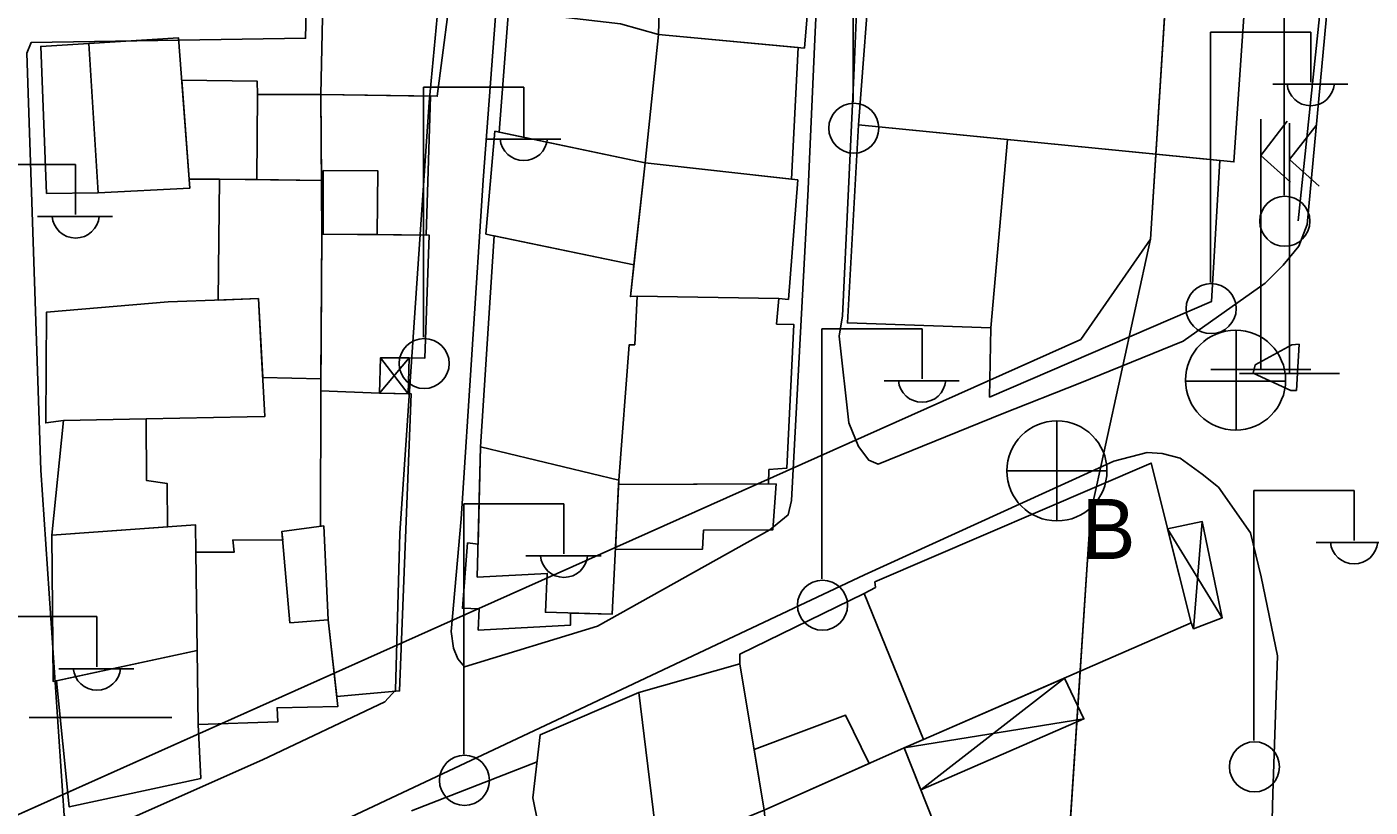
# Model space of a CAD drawing. Extents: x 417997 to 421451, y 4451742 to 4455216.
# Drawn here: x 420002.3 to 420096.3, y 4453493.7 to 4453548.3 of the extents above; entities that cross this region are included whole.
import ezdxf

# ---------------------------------------------------------------- set-up
doc = ezdxf.new("R2010")
doc.units = 0
for name, color, linetype in [('ADAKENARI', 7, 'Continuous'), ('B_Mesken', 7, 'Continuous'), ('B_Sundurma', 7, 'Continuous'), ('B_Teras', 7, 'Continuous'), ('P_Grid', 7, 'Continuous'), ('PAFTALAMA', 7, 'Continuous'), ('PL_TURZM', 7, 'Continuous'), ('S_Elektrik_Diregi', 7, 'Continuous'), ('S_Kara_Demy_Trafik_Sinyal', 7, 'Continuous'), ('S_Rogar_Kapagi', 7, 'Continuous'), ('S_Rogar_Kapagi_Buski', 7, 'Continuous'), ('Sinir_Duvar_tek_tarafa_ait', 7, 'Continuous'), ('Sinir_Parmaklik_bir_taraf', 7, 'Continuous'), ('TR_TİC_TURIZM_K', 7, 'Continuous'), ('TR_TİCT', 7, 'Continuous'), ('Yol_Sose', 7, 'Continuous')]:
    doc.layers.add(name, color=color, linetype=linetype)

msp = doc.modelspace()

# ---------------------------------------------------------------- linework, layer by layer
at = {"layer": 'ADAKENARI'}
for p, q in [((420084.074, 4453583.102), (420080.946, 4453533.453)), ((420084.074, 4453583.102), (420080.946, 4453533.453)), ((420076.066, 4453526.423), (420080.946, 4453533.453)), ((420076.066, 4453526.423), (420080.946, 4453533.453)), ((420080.946, 4453533.453), (420076.745, 4453514.228)), ((420080.946, 4453533.453), (420076.745, 4453514.228)), ((420076.066, 4453526.423), (420033.975, 4453507.611)), ((420076.066, 4453526.423), (420033.975, 4453507.611)), ((420076.745, 4453514.228), (420065.907, 4453348.579)), ((420076.745, 4453514.228), (420065.907, 4453348.579)), ((420033.975, 4453507.611), (419961.346, 4453475.151)), ((420033.975, 4453507.611), (419961.346, 4453475.151))]:
    msp.add_line(p, q, dxfattribs=at)
at = {"layer": 'B_Mesken'}
for points in [[(420060.522, 4453541.435), (420062.342, 4453565.331), (420088.443, 4453562.89), (420086.786, 4453538.853)], [(420046.785, 4453556.942), (420046.533, 4453547.769), (420056.744, 4453546.804), (420057.479, 4453555.529), (420047.339, 4453556.861)], [(420023.098, 4453552.196), (420022.924, 4453543.558), (420031.062, 4453543.442), (420032.193, 4453552.222)], [(420036.03, 4453549.411), (420035.383, 4453540.926), (420045.603, 4453538.777), (420046.533, 4453547.769), (420043.877, 4453548.511)], [(420046.533, 4453547.769), (420056.296, 4453546.846), (420055.835, 4453537.652), (420045.603, 4453538.777)], [(420003.722, 4453536.645), (420007.339, 4453536.689), (420013.756, 4453537.021), (420012.952, 4453547.531), (420006.676, 4453547.119), (420003.317, 4453546.921)], [(420018.493, 4453543.556), (420018.466, 4453544.484), (420013.179, 4453544.559), (420013.708, 4453537.639), (420015.832, 4453537.653), (420018.44, 4453537.615)], [(420018.44, 4453537.615), (420018.493, 4453543.556), (420022.924, 4453543.558), (420022.963, 4453537.55)], [(420030.584, 4453543.449), (420030.278, 4453533.729), (420026.86, 4453533.763), (420023.073, 4453533.801), (420022.987, 4453533.802), (420022.924, 4453543.558)], [(420045.603, 4453538.777), (420035.088, 4453540.988), (420034.455, 4453533.798), (420044.816, 4453531.662)], [(420060.522, 4453541.435), (420059.744, 4453527.584), (420069.768, 4453527.252), (420070.938, 4453540.411)], [(420069.768, 4453527.252), (420069.695, 4453522.408), (420085.207, 4453529.083), (420085.795, 4453538.95), (420070.938, 4453540.411)], [(420056.289, 4453537.602), (420055.623, 4453529.237), (420054.943, 4453529.286), (420045.04, 4453529.469), (420044.57, 4453529.436), (420045.603, 4453538.777)], [(420022.963, 4453537.55), (420022.987, 4453533.802), (420022.914, 4453523.682), (420018.849, 4453523.761), (420018.542, 4453529.289), (420015.725, 4453529.187), (420015.832, 4453537.653)], [(420022.908, 4453522.829), (420022.987, 4453533.802), (420030.483, 4453533.727), (420030.198, 4453525.13), (420027.088, 4453525.15), (420027.007, 4453522.677)], [(420044.816, 4453531.662), (420044.57, 4453529.436), (420045.04, 4453529.469), (420044.877, 4453526.063), (420044.474, 4453526.056), (420043.756, 4453516.585), (420034.072, 4453518.917), (420035.029, 4453533.68)], [(420004.912, 4453520.754), (420003.676, 4453520.594), (420003.729, 4453528.345), (420012.244, 4453529.062), (420016.135, 4453529.202), (420018.542, 4453529.289), (420018.743, 4453525.658), (420018.973, 4453521.521), (420019, 4453521.045), (420017.758, 4453521.019), (420010.684, 4453520.873)], [(420045.04, 4453529.469), (420044.877, 4453526.063), (420044.474, 4453526.056), (420043.756, 4453516.585), (420043.741, 4453516.297), (420054.217, 4453516.33), (420054.251, 4453517.331), (420055.518, 4453517.442), (420056.006, 4453527.476), (420054.792, 4453527.511), (420054.943, 4453529.286)], [(420022.908, 4453522.829), (420022.899, 4453513.366), (420023.112, 4453513.395), (420023.43, 4453506.836), (420024.022, 4453501.47), (420028.423, 4453501.861), (420029.232, 4453522.625), (420027.007, 4453522.677)], [(420004.092, 4453512.758), (420004.912, 4453520.754), (420010.684, 4453520.873), (420010.723, 4453516.566), (420012.158, 4453516.369), (420012.187, 4453513.335)], [(420033.916, 4453506.114), (420033.995, 4453507.599), (420032.811, 4453507.633), (420033.175, 4453512.199), (420033.911, 4453512.116), (420034.072, 4453518.917), (420043.756, 4453516.585), (420043.289, 4453507.214), (420040.375, 4453507.3), (420040.371, 4453506.443)], [(420060.923, 4453508.668), (420065.068, 4453498.447), (420083.784, 4453506.62), (420081, 4453517.785), (420061.669, 4453509.483), (420061.713, 4453509.088)], [(420043.741, 4453516.297), (420054.756, 4453516.332), (420054.538, 4453513.124), (420049.673, 4453513.094), (420049.609, 4453511.758), (420043.515, 4453511.752)], [(420014.159, 4453511.558), (420014.14, 4453513.475), (420004.092, 4453512.758), (420004.186, 4453502.519), (420014.259, 4453504.676)], [(420023.43, 4453506.836), (420024.099, 4453500.764), (420019.858, 4453500.68), (420019.897, 4453499.687), (420014.333, 4453499.496), (420014.159, 4453511.558), (420016.848, 4453511.552), (420016.763, 4453512.412), (420020.244, 4453512.395), (420020.191, 4453513.005), (420023.112, 4453513.395)], [(420004.424, 4453502.57), (420005.315, 4453493.742), (420014.509, 4453495.741), (420014.333, 4453499.496), (420014.259, 4453504.676)], [(420046.537, 4453490.484), (420053.933, 4453493.515), (420052.227, 4453503.754), (420045.159, 4453501.738)], [(420039.224, 4453487.022), (420037.752, 4453494.379), (420038.26, 4453498.787), (420045.159, 4453501.738), (420046.537, 4453490.484)], [(420053.225, 4453497.763), (420059.624, 4453500.154), (420061.26, 4453496.773), (420053.933, 4453493.515)], [(420055.117, 4453482.148), (420053.933, 4453493.515), (420063.723, 4453497.868), (420067.956, 4453487.176)]]:
    msp.add_lwpolyline(points, close=True, dxfattribs=at)
at = {"layer": 'B_Sundurma'}
for p, q in [((420029.087, 4453525.137), (420027.007, 4453522.677)), ((420029.028, 4453522.629), (420027.088, 4453525.15)), ((420082.145, 4453513.193), (420085.969, 4453506.967)), ((420084.566, 4453513.702), (420083.965, 4453506.202)), ((420064.878, 4453494.949), (420074.928, 4453502.753)), ((420076.291, 4453499.903), (420063.723, 4453497.868))]:
    msp.add_line(p, q, dxfattribs=at)
for points in [[(420029.087, 4453525.137), (420029.028, 4453522.629), (420027.007, 4453522.677), (420027.088, 4453525.15)], [(420082.145, 4453513.193), (420084.566, 4453513.702), (420085.969, 4453506.967), (420083.965, 4453506.202), (420083.784, 4453506.62)], [(420064.878, 4453494.949), (420076.291, 4453499.903), (420074.928, 4453502.753), (420065.068, 4453498.447), (420063.723, 4453497.868)]]:
    msp.add_lwpolyline(points, close=True, dxfattribs=at)
at = {"layer": 'B_Teras'}
for points in [[(420012.952, 4453547.531), (420013.756, 4453537.021), (420007.339, 4453536.689), (420006.676, 4453547.119)], [(420023.068, 4453538.258), (420023.073, 4453533.801), (420026.86, 4453533.763), (420026.895, 4453538.225)], [(420033.857, 4453509.816), (420034.072, 4453518.917), (420043.756, 4453516.585), (420043.289, 4453507.214), (420038.627, 4453507.352), (420038.751, 4453510.068)], [(420020.745, 4453506.618), (420020.191, 4453513.005), (420023.112, 4453513.395), (420023.43, 4453506.836)]]:
    msp.add_lwpolyline(points, close=True, dxfattribs=at)
at = {"layer": 'P_Grid'}
msp.add_line((420003.125, 4453500), (420012.5, 4453500), dxfattribs=at)
at = {"layer": 'PAFTALAMA'}
msp.add_line((420002.5, 4453500), (420012.5, 4453500), dxfattribs=at)
msp.add_line((420002.5, 4453500), (420012.5, 4453500), dxfattribs=at)
at = {"layer": 'PL_TURZM'}
for points in [[(419952.203, 4453694.422), (419961.346, 4453475.151), (420033.975, 4453507.611), (420076.066, 4453526.423), (420080.946, 4453533.453), (420084.074, 4453583.102), (420084.149, 4453587.46), (420083.823, 4453591.806), (420083.101, 4453596.104), (420081.987, 4453600.318), (420080.492, 4453604.412), (420078.628, 4453608.351), (420076.411, 4453612.104), (420073.86, 4453615.637), (420070.995, 4453618.921), (420067.841, 4453621.93)], [(419952.203, 4453694.422), (419961.346, 4453475.151), (420033.975, 4453507.611), (420076.066, 4453526.423), (420080.946, 4453533.453), (420084.074, 4453583.102), (420084.149, 4453587.46), (420083.823, 4453591.806), (420083.101, 4453596.104), (420081.987, 4453600.318), (420080.492, 4453604.412), (420078.628, 4453608.351), (420076.411, 4453612.104), (420073.86, 4453615.637), (420070.995, 4453618.921), (420067.841, 4453621.93)], [(419961.346, 4453475.151), (419963.74, 4453417.744), (419978.18, 4453411.893), (419988.409, 4453401.248), (419997.923, 4453389.08), (420007.852, 4453361.473), (420006.277, 4453340.528), (420065.417, 4453341.088), (420065.907, 4453348.579), (420076.745, 4453514.228), (420080.946, 4453533.453), (420076.066, 4453526.423), (420033.975, 4453507.611), (419961.346, 4453475.151)], [(419961.346, 4453475.151), (419963.74, 4453417.744), (419978.18, 4453411.893), (419988.409, 4453401.248), (419997.923, 4453389.08), (420007.852, 4453361.473), (420006.277, 4453340.528), (420065.417, 4453341.088), (420065.907, 4453348.579), (420076.745, 4453514.228), (420080.946, 4453533.453), (420076.066, 4453526.423), (420033.975, 4453507.611), (419961.346, 4453475.151)]]:
    msp.add_lwpolyline(points, dxfattribs=at)
at = {"layer": 'S_Elektrik_Diregi'}
for p, q in [((420060.159, 4453543.041), (420060.159, 4453560.541)), ((420090.309, 4453536.531), (420090.309, 4453554.031)), ((420085.155, 4453530.424), (420085.155, 4453547.924)), ((420085.155, 4453547.924), (420092.155, 4453547.924)), ((420092.155, 4453544.424), (420092.155, 4453547.924)), ((420030.105, 4453526.584), (420030.105, 4453544.084)), ((420030.105, 4453544.084), (420037.105, 4453544.084)), ((420037.105, 4453540.584), (420037.105, 4453544.084)), ((420089.495, 4453544.284), (420094.745, 4453544.284)), ((420034.445, 4453540.444), (420039.696, 4453540.444)), ((419998.761, 4453538.667), (420005.761, 4453538.667)), ((420005.761, 4453535.167), (420005.761, 4453538.667)), ((420003.101, 4453535.027), (420008.351, 4453535.027)), ((420057.969, 4453509.682), (420057.969, 4453527.182)), ((420057.969, 4453527.182), (420064.97, 4453527.182)), ((420064.97, 4453523.682), (420064.97, 4453527.182)), ((420062.309, 4453523.542), (420067.56, 4453523.542)), ((420088.186, 4453498.381), (420088.186, 4453515.881)), ((420088.186, 4453515.881), (420095.186, 4453515.881)), ((420095.186, 4453512.381), (420095.186, 4453515.881)), ((420032.921, 4453497.437), (420032.921, 4453514.937)), ((420032.921, 4453514.937), (420039.921, 4453514.937)), ((420039.921, 4453511.437), (420039.921, 4453514.937)), ((420092.526, 4453512.241), (420097.776, 4453512.241)), ((420037.261, 4453511.297), (420042.511, 4453511.297)), ((420000.25, 4453507.048), (420007.25, 4453507.048)), ((420007.25, 4453503.548), (420007.25, 4453507.048)), ((420004.59, 4453503.408), (420009.84, 4453503.408))]:
    msp.add_line(p, q, dxfattribs=at)
for centre in [(420060.195, 4453541.205), (420090.345, 4453534.696), (420085.191, 4453528.588), (420030.141, 4453524.748), (420058.005, 4453507.847), (420088.222, 4453496.546), (420032.957, 4453495.602)]:
    msp.add_circle(centre, 1.75, dxfattribs=at)
for centre in [(420092.156, 4453544.437), (420037.106, 4453540.597), (420005.761, 4453535.18), (420064.97, 4453523.695), (420095.187, 4453512.394), (420039.922, 4453511.45), (420007.251, 4453503.561)]:
    msp.add_arc(centre, 1.658, 184.83843, 355.14641, dxfattribs=at)
at = {"layer": 'S_Kara_Demy_Trafik_Sinyal'}
for p, q in [((420088.661, 4453524.338), (420088.661, 4453541.838)), ((420090.516, 4453541.686), (420088.661, 4453539.306)), ((420090.675, 4453524.051), (420090.675, 4453541.551)), ((420092.53, 4453541.399), (420090.675, 4453539.019)), ((420088.661, 4453539.306), (420090.733, 4453537.434)), ((420090.675, 4453539.019), (420092.746, 4453537.147)), ((420085.161, 4453524.338), (420092.161, 4453524.338)), ((420087.175, 4453524.051), (420094.175, 4453524.051))]:
    msp.add_line(p, q, dxfattribs=at)
at = {"layer": 'S_Rogar_Kapagi'}
for p, q in [((420086.951, 4453520.057), (420086.951, 4453527.057)), ((420083.381, 4453523.522), (420090.381, 4453523.522))]:
    msp.add_line(p, q, dxfattribs=at)
msp.add_circle((420086.898, 4453523.586), 3.5, dxfattribs=at)
at = {"layer": 'S_Rogar_Kapagi_Buski'}
for p, q in [((420074.402, 4453520.743), (420074.402, 4453513.743)), ((420070.902, 4453517.243), (420077.902, 4453517.243))]:
    msp.add_line(p, q, dxfattribs=at)
msp.add_circle((420074.402, 4453517.243), 3.5, dxfattribs=at)
at = {"layer": 'Sinir_Duvar_tek_tarafa_ait'}
for points in [[(420052.227, 4453503.754), (420052.214, 4453504.414), (420060.923, 4453508.668)], [(420029.247, 4453493.47), (420038.043, 4453496.897)]]:
    msp.add_lwpolyline(points, dxfattribs=at)
at = {"layer": 'Sinir_Parmaklik_bir_taraf'}
msp.add_lwpolyline([(420096.033, 4453580.252), (420094.419, 4453564.895), (420091.284, 4453534.729)], dxfattribs=at)
at = {"layer": 'TR_TİC_TURIZM_K'}
msp.add_lwpolyline([(420065.417, 4453341.088), (420065.907, 4453348.579), (420076.745, 4453514.228), (420080.946, 4453533.453), (420076.066, 4453526.423), (420033.975, 4453507.611), (419961.346, 4453475.151), (419963.74, 4453417.744), (419978.18, 4453411.893), (419988.409, 4453401.248), (419997.923, 4453389.08), (420007.852, 4453361.473), (420006.277, 4453340.528), (420065.417, 4453341.088)], dxfattribs=at)
msp.add_lwpolyline([(420065.417, 4453341.088), (420065.907, 4453348.579), (420076.745, 4453514.228), (420080.946, 4453533.453), (420076.066, 4453526.423), (420033.975, 4453507.611), (419961.346, 4453475.151), (419963.74, 4453417.744), (419978.18, 4453411.893), (419988.409, 4453401.248), (419997.923, 4453389.08), (420007.852, 4453361.473), (420006.277, 4453340.528), (420065.417, 4453341.088)], dxfattribs=at)
at = {"layer": 'TR_TİCT'}
msp.add_lwpolyline([(419952.203, 4453694.422), (419961.346, 4453475.151), (420033.975, 4453507.611), (420076.066, 4453526.423), (420080.946, 4453533.453), (420084.074, 4453583.102), (420084.149, 4453587.46), (420083.823, 4453591.806), (420083.101, 4453596.104), (420081.987, 4453600.318), (420080.492, 4453604.412), (420078.628, 4453608.351), (420076.411, 4453612.104), (420073.86, 4453615.637), (420070.995, 4453618.921), (420067.841, 4453621.93)], dxfattribs=at)
msp.add_lwpolyline([(419952.203, 4453694.422), (419961.346, 4453475.151), (420033.975, 4453507.611), (420076.066, 4453526.423), (420080.946, 4453533.453), (420084.074, 4453583.102), (420084.149, 4453587.46), (420083.823, 4453591.806), (420083.101, 4453596.104), (420081.987, 4453600.318), (420080.492, 4453604.412), (420078.628, 4453608.351), (420076.411, 4453612.104), (420073.86, 4453615.637), (420070.995, 4453618.921), (420067.841, 4453621.93)], dxfattribs=at)
at = {"layer": 'Yol_Sose'}
for points in [[(419999.771, 4453627.594), (420000.649, 4453604.033), (420000.663, 4453579.38), (420000.651, 4453550.159), (420001.039, 4453549.668), (420015.726, 4453550.224), (420021.904, 4453550.353), (420021.842, 4453547.498), (420002.642, 4453547.194), (420002.339, 4453546.452), (420003.336, 4453517.295), (420004.95, 4453493.147), (420005.973, 4453491.952), (420007.342, 4453491.93), (420018.829, 4453497.042), (420027.382, 4453501.091), (420028.13, 4453501.905), (420028.445, 4453512.898), (420030.495, 4453543.028), (420032.654, 4453566.177), (420035.072, 4453595.215), (420036.424, 4453622.701)], [(420032.732, 4453513.888), (420034.275, 4453537.582), (420035.976, 4453560.186), (420038.525, 4453590.626), (420040.576, 4453620.746), (420040.726, 4453621.053), (420041.161, 4453621.191), (420046.865, 4453620.799)], [(420046.865, 4453620.799), (420061.796, 4453619.656), (420062.074, 4453619.48), (420062.215, 4453619.12), (420061.22, 4453603.561), (420059.819, 4453589.354), (420058.426, 4453567.421), (420057.458, 4453547.432), (420057.013, 4453536.932), (420055.826, 4453515.181), (420055.592, 4453514.163), (420054.327, 4453513.113), (420042.259, 4453506.374), (420032.961, 4453503.543), (420032.495, 4453504.101), (420032.2, 4453504.843), (420032.039, 4453506.008), (420032.732, 4453513.888)], [(420093.547, 4453552.071), (420091.905, 4453534.476), (420091.323, 4453532.962), (420090.238, 4453531.639), (420088.971, 4453530.359), (420083.228, 4453526.321), (420076.007, 4453523.369), (420070.564, 4453521.232), (420061.902, 4453517.701), (420061.234, 4453517.995), (420060.526, 4453518.952), (420059.842, 4453520.609), (420059.163, 4453526.665), (420059.407, 4453528.077), (420060.197, 4453544.878), (420061.15, 4453567.835)], [(420091.336, 4453526.1), (420091.15, 4453522.867), (420090.767, 4453522.865), (420088.119, 4453524.082), (420088.281, 4453524.653), (420090.837, 4453526.046)], [(420090.837, 4453526.046), (420091.336, 4453526.1)], [(420022.603, 4453491.897), (420040.226, 4453500.208), (420060.951, 4453509.979), (420078.388, 4453517.917), (420080.706, 4453518.532), (420081.757, 4453518.461), (420083.034, 4453518.121)], [(420083.034, 4453518.121), (420084.565, 4453517.015), (420085.716, 4453516.109)], [(420085.716, 4453516.109), (420087.938, 4453512.913), (420088.69, 4453509.84), (420089.833, 4453504.309), (420089.507, 4453494.685), (420089.409, 4453490.982)]]:
    msp.add_lwpolyline(points, dxfattribs=at)

# ---------------------------------------------------------------- texts
at = {"layer": 'S_Rogar_Kapagi_Buski'}
msp.add_text('B', height=4.2, dxfattribs=at).set_placement((420076.149, 4453511.079))

doc.saveas('drawing.dxf')
